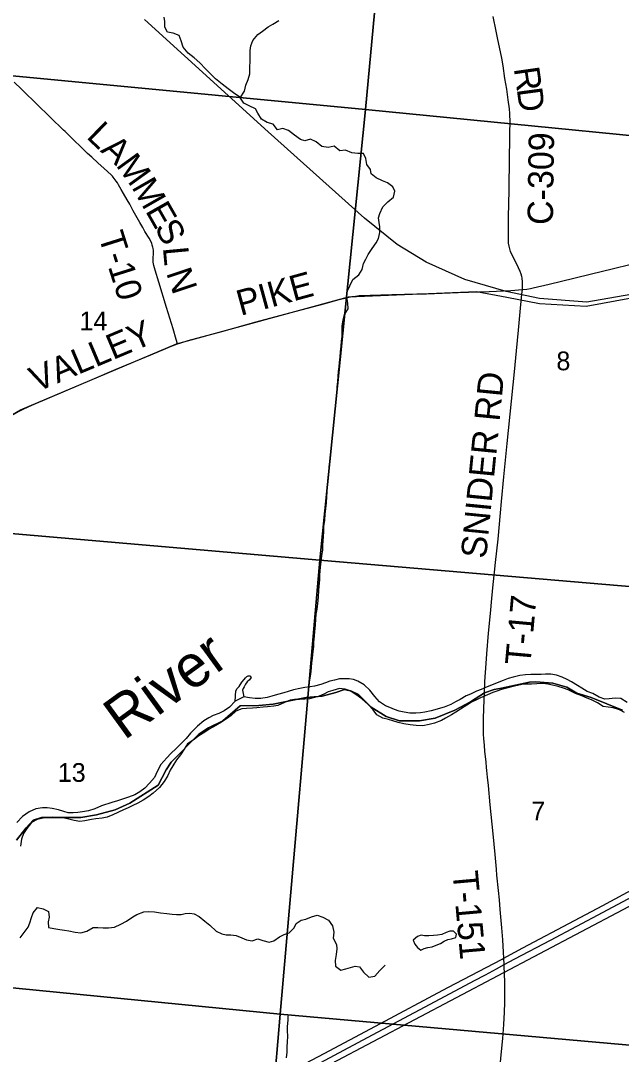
# Model space of a CAD drawing. Extents: x 0 to 1134, y 0 to 440.
# Drawn here: x 837.886 to 839.228, y 359.553 to 361.864 of the extents above; entities that cross this region are included whole.
import ezdxf

# ---------------------------------------------------------------- set-up
doc = ezdxf.new("R2010")
doc.units = 0
for name, color, linetype in [('GM_X_County_Road', 7, 'Continuous'), ('GM_X_County_Road_Text', 7, 'Continuous'), ('GM_X_Interstate_Route', 7, 'Continuous'), ('GM_X_Major_River', 7, 'Continuous'), ('GM_X_Major_River_Text', 7, 'Continuous'), ('GM_X_Minor_Lake', 7, 'Continuous'), ('GM_X_Minor_River', 7, 'Continuous'), ('GM_X_Rail_Line', 7, 'Continuous'), ('GM_X_Section', 7, 'Continuous'), ('GM_X_Section_Text', 7, 'Continuous'), ('GM_X_State_Route', 7, 'Continuous'), ('GM_X_Township', 7, 'Continuous'), ('GM_X_Township_Road', 7, 'Continuous'), ('GM_X_Township_Road_Text', 7, 'Continuous')]:
    doc.layers.add(name, color=color, linetype=linetype)

msp = doc.modelspace()

# ---------------------------------------------------------------- linework, layer by layer
at = {"layer": 'GM_X_County_Road'}
for points in [[(839.0072, 361.2627), (839.0076, 361.2683), (839.0076, 361.2795), (839.0067, 361.2887), (839.0062, 361.2917), (839.0047, 361.2976), (839.0025, 361.3033), (838.9987, 361.3117), (838.9917, 361.3255), (838.9847, 361.3394), (838.9809, 361.348), (838.9789, 361.354), (838.9775, 361.3601), (838.9765, 361.3663), (838.9759, 361.3757), (838.9758, 361.3882), (838.9764, 361.4255), (838.9774, 361.4846), (838.9778, 361.5063), (838.978, 361.5374), (838.9785, 361.5623), (838.9789, 361.5934), (838.9791, 361.6148), (838.9797, 361.6363), (838.9789, 361.6566), (838.9782, 361.667), (838.9756, 361.6873), (838.9721, 361.7105), (838.9683, 361.7349), (838.964, 361.7632), (838.961, 361.7798), (838.9516, 361.8255), (838.9484, 361.8405), (838.9416, 361.8733)], [(839.0072, 361.2627), (839.0171, 361.264), (839.0256, 361.2654), (839.031, 361.2665), (839.0673, 361.2751), (839.122, 361.2885), (839.1618, 361.2981), (839.2079, 361.3092), (839.2501, 361.3196), (839.2758, 361.3264), (839.2917, 361.3311), (839.3115, 361.3377), (839.4021, 361.3707), (839.4671, 361.3953), (839.5139, 361.4132), (839.5554, 361.4284), (839.5935, 361.4426), (839.6335, 361.4565)], [(838.2368, 361.1412), (838.2413, 361.1429), (838.2606, 361.1488), (838.3352, 361.1692), (838.4126, 361.1904), (838.4872, 361.2107), (838.5665, 361.232), (838.5978, 361.2403), (838.6137, 361.2445), (838.6264, 361.2472), (838.6339, 361.2483), (838.6426, 361.2492), (838.7152, 361.2515), (838.7714, 361.2532), (838.7926, 361.2536), (838.8637, 361.256), (838.9332, 361.2584), (838.9817, 361.2606), (839.0072, 361.2627)], [(837.4267, 360.7183), (837.4281, 360.7192), (837.4433, 360.7289), (837.555, 360.7962), (837.5841, 360.8139), (837.6054, 360.8266), (837.72, 360.8952), (837.7654, 360.9221), (837.8138, 360.9508), (837.8616, 360.9789), (837.881, 360.9899), (837.8933, 360.9961), (837.9112, 361.0043), (837.951, 361.0216), (838.0454, 361.0615), (838.0996, 361.0846), (838.177, 361.117), (838.2106, 361.131), (838.221, 361.1352), (838.2368, 361.1412)]]:
    msp.add_lwpolyline(points, dxfattribs=at)
at = {"layer": 'GM_X_Interstate_Route'}
for points in [[(838.1879, 359.3392), (838.2169, 359.3548), (838.3184, 359.4087), (838.4473, 359.4772), (838.505, 359.5077), (838.5872, 359.5516), (838.6613, 359.5909), (838.8012, 359.6654), (838.8998, 359.7181), (838.9244, 359.7313), (838.9491, 359.7445), (838.9665, 359.7538), (838.9902, 359.7664), (839.0699, 359.8084), (839.188, 359.8709), (839.2646, 359.912), (839.3361, 359.9497), (839.41, 359.9893), (839.5265, 360.0511)], [(838.4952, 359.5188), (838.5639, 359.555), (838.6792, 359.6162), (838.8409, 359.7024), (838.9618, 359.7662), (838.9657, 359.7684), (838.9726, 359.7723), (839.0082, 359.7914), (839.1235, 359.8525), (839.1866, 359.886), (839.3153, 359.9551)]]:
    msp.add_lwpolyline(points, dxfattribs=at)
at = {"layer": 'GM_X_Major_River'}
msp.add_line((838.385, 360.3526), (838.3654, 360.3424), dxfattribs=at)
for points in [[(838.3654, 360.3424), (838.367, 360.3655), (838.3698, 360.3708), (838.3745, 360.3756), (838.3804, 360.385), (838.3855, 360.3914), (838.3882, 360.3947), (838.3917, 360.3981), (838.3944, 360.3995), (838.3982, 360.3994), (838.4008, 360.3956), (838.3976, 360.3907), (838.3922, 360.3859), (838.3887, 360.3806), (838.3851, 360.3746), (838.3835, 360.3709), (838.3819, 360.3675), (838.385, 360.3526)], [(839.2412, 360.3399), (839.2269, 360.349), (839.2148, 360.3493), (839.2014, 360.3476), (839.1911, 360.3475), (839.1787, 360.3519), (839.1648, 360.3599), (839.152, 360.3643), (839.1403, 360.3718), (839.1302, 360.3781), (839.1171, 360.386), (839.1069, 360.3915), (839.096, 360.3963), (839.0836, 360.4012), (839.0711, 360.403), (839.0589, 360.4029), (839.0494, 360.4027), (839.0376, 360.4022), (839.0258, 360.4021), (839.0144, 360.4016), (839.0014, 360.3999), (838.9865, 360.3965), (838.9754, 360.3933), (838.9639, 360.389), (838.9508, 360.3839), (838.9378, 360.3785), (838.9282, 360.3745), (838.9148, 360.3691), (838.9048, 360.3652), (838.8913, 360.3586), (838.8817, 360.3543), (838.8678, 360.3466), (838.8578, 360.3411), (838.8471, 360.3356), (838.8325, 360.3295), (838.8034, 360.321), (838.7892, 360.3179), (838.7793, 360.3166), (838.769, 360.3157), (838.7557, 360.316), (838.7428, 360.3181), (838.7319, 360.3207), (838.7217, 360.3239), (838.7111, 360.3287), (838.7013, 360.3324), (838.6878, 360.341), (838.6778, 360.353), (838.666, 360.367), (838.6533, 360.379), (838.6394, 360.3877), (838.6296, 360.391), (838.6198, 360.3927), (838.6091, 360.3929), (838.5985, 360.3924), (838.5874, 360.39), (838.5771, 360.3872), (838.5671, 360.384), (838.5567, 360.38), (838.5426, 360.3761), (838.533, 360.3748), (838.5212, 360.3736), (838.5098, 360.3711), (838.4956, 360.368), (838.4834, 360.3645), (838.4738, 360.3617), (838.4596, 360.3574), (838.4474, 360.3539), (838.4367, 360.3511), (838.4225, 360.3487), (838.41, 360.349), (838.3975, 360.3504), (838.385, 360.3526)], [(839.235, 360.3172), (839.2241, 360.3232), (839.2097, 360.3277), (839.1877, 360.3305), (839.175, 360.3391), (839.1614, 360.3459), (839.1516, 360.3495), (839.1403, 360.3543), (839.126, 360.3596), (839.1098, 360.3679), (839.0993, 360.3716), (839.0868, 360.3753), (839.0747, 360.3786), (839.0637, 360.3811), (839.0531, 360.3821), (839.0398, 360.3812), (839.0276, 360.3811), (839.0162, 360.381), (839.0059, 360.3801), (838.996, 360.3776), (838.9856, 360.3752), (838.9719, 360.3721), (838.9608, 360.3685), (838.9504, 360.3653), (838.9408, 360.3621), (838.9289, 360.3567), (838.9132, 360.3502), (838.9032, 360.345), (838.8932, 360.3407), (838.8828, 360.3341), (838.8689, 360.3249), (838.8585, 360.3183), (838.8488, 360.312), (838.8357, 360.3047), (838.8261, 360.2996), (838.8104, 360.2938), (838.7985, 360.2907), (838.7844, 360.2879), (838.7699, 360.2886), (838.7567, 360.2897), (838.7426, 360.2919), (838.7298, 360.2948), (838.7177, 360.2985), (838.7079, 360.3018), (838.695, 360.3051), (838.6822, 360.3119), (838.6734, 360.3235), (838.6622, 360.3351), (838.6481, 360.3483), (838.6353, 360.3578), (838.6226, 360.3656), (838.6113, 360.3697), (838.5984, 360.3707), (838.5834, 360.3669), (838.5735, 360.3637), (838.5631, 360.3586), (838.5527, 360.3542), (838.5424, 360.351), (838.5313, 360.3479), (838.521, 360.3473), (838.5092, 360.3464), (838.4978, 360.3463), (838.4879, 360.345), (838.4752, 360.3396)], [(838.3654, 360.3424), (838.3529, 360.3293), (838.3409, 360.3212), (838.329, 360.3154), (838.3163, 360.3104), (838.3067, 360.3056), (838.2952, 360.2986), (838.2808, 360.2872), (838.2656, 360.2711), (838.2559, 360.2596), (838.2465, 360.2495), (838.2337, 360.2372), (838.2216, 360.2261), (838.2123, 360.216), (838.1994, 360.2011), (838.1907, 360.1857), (838.1847, 360.1721), (838.1741, 360.1591), (838.1636, 360.1483), (838.1524, 360.1398), (838.1408, 360.1336), (838.127, 360.1282), (838.1155, 360.1242), (838.1025, 360.1203), (838.0899, 360.1164), (838.0669, 360.1086), (838.0519, 360.1024), (838.0377, 360.0978), (838.0244, 360.0954), (838.0141, 360.0941), (838.0034, 360.0932), (837.992, 360.0931), (837.9822, 360.0963), (837.9708, 360.0996), (837.9565, 360.103), (837.9451, 360.1044), (837.9348, 360.1042), (837.9199, 360.1019), (837.9049, 360.0954), (837.8899, 360.0847), (837.8774, 360.0712)], [(838.4752, 360.3396), (838.461, 360.333), (838.4514, 360.3314), (838.4377, 360.3298), (838.4278, 360.3292), (838.4137, 360.328), (838.4038, 360.3271), (838.3905, 360.3262), (838.3802, 360.3253), (838.3671, 360.3203), (838.3567, 360.3106), (838.3458, 360.3029), (838.335, 360.2959), (838.3219, 360.2886), (838.3069, 360.2801), (838.2972, 360.2731), (838.2841, 360.265), (838.2714, 360.2558), (838.259, 360.247), (838.2511, 360.2353), (838.2432, 360.223), (838.2339, 360.2114), (838.226, 360.1982), (838.2197, 360.1885), (838.2148, 360.1768), (838.2069, 360.1633), (838.196, 360.1498), (838.1824, 360.1368), (838.1727, 360.1294), (838.16, 360.1217), (838.1476, 360.1144), (838.1365, 360.1097), (838.1261, 360.1042), (838.1161, 360.0995), (838.0923, 360.0886), (838.0796, 360.0832), (838.0682, 360.0815), (838.0537, 360.0799), (838.0441, 360.0782), (838.0292, 360.0751), (838.0185, 360.0735), (838.0057, 360.0757), (837.9939, 360.079), (837.9799, 360.0816), (837.9663, 360.083), (837.9568, 360.0832), (837.9442, 360.0827), (837.9324, 360.0807), (837.9228, 360.0782), (837.9105, 360.0713), (837.8995, 360.0582), (837.8924, 360.0466), (837.888, 360.0341), (837.8853, 360.0186)]]:
    msp.add_lwpolyline(points, dxfattribs=at)
at = {"layer": 'GM_X_Minor_Lake'}
for points in [[(838.8555, 359.8263), (838.8531, 359.8287), (838.8448, 359.8288), (838.8368, 359.8255), (838.8272, 359.8214), (838.8173, 359.8196), (838.8082, 359.819), (838.7979, 359.8184), (838.7884, 359.8181), (838.7809, 359.8193), (838.7725, 359.8164), (838.7629, 359.8085)], [(838.7629, 359.8085), (838.7669, 359.7997), (838.7729, 359.7921), (838.7801, 359.7863), (838.7877, 359.7896), (838.7961, 359.7918), (838.8052, 359.7936), (838.8148, 359.7973), (838.8239, 359.8013), (838.832, 359.8066), (838.8404, 359.8103), (838.8488, 359.8117), (838.8583, 359.8142), (838.8599, 359.8218), (838.8555, 359.8263)]]:
    msp.add_lwpolyline(points, dxfattribs=at)
at = {"layer": 'GM_X_Minor_River'}
for points in [[(838.652, 361.5672), (838.6398, 361.567), (838.6258, 361.5683), (838.6118, 361.5741), (838.5989, 361.5732), (838.5864, 361.5832), (838.5731, 361.5803), (838.5587, 361.5824), (838.5467, 361.5928), (838.5338, 361.599), (838.5213, 361.5953), (838.5114, 361.5985), (838.4979, 361.6081), (838.4843, 361.6185), (838.4715, 361.6229), (838.4596, 361.6196), (838.4499, 361.6322), (838.4371, 361.6362), (838.4242, 361.6439), (838.416, 361.6569), (838.4108, 361.6665), (838.3969, 361.6735), (838.3844, 361.6793), (838.3758, 361.6927), (838.3619, 361.7027), (838.3495, 361.7116), (838.3363, 361.722), (838.3216, 361.7336), (838.3096, 361.7455), (838.2987, 361.7563), (838.2864, 361.7693), (838.274, 361.7805), (838.2601, 361.7916), (838.2488, 361.8043), (838.2448, 361.8188), (838.2404, 361.8306), (838.2268, 361.8357), (838.2143, 361.8385), (838.208, 361.8496), (838.2081, 361.8621), (838.2067, 361.872)], [(838.3766, 361.6915), (838.3859, 361.7063), (838.3895, 361.7195), (838.3946, 361.7323), (838.3981, 361.7448), (838.3979, 361.7589), (838.3985, 361.7744), (838.399, 361.7866), (838.3988, 361.7972), (838.4, 361.8075), (838.4051, 361.8195), (838.4159, 361.8331), (838.4263, 361.8402), (838.4393, 361.8499), (838.4493, 361.8562), (838.4627, 361.8644)], [(838.5309, 360.3746), (838.5318, 360.3849), (838.5339, 360.3985), (838.5348, 360.4088), (838.5365, 360.4285), (838.5382, 360.4391), (838.5399, 360.4535), (838.5411, 360.4649), (838.5413, 360.4747), (838.5426, 360.488), (838.5435, 360.4983), (838.5448, 360.5123), (838.5453, 360.5259), (838.5466, 360.5369), (838.5486, 360.5487), (838.5499, 360.5601), (838.5512, 360.576), (838.5522, 360.5896), (838.5534, 360.5995), (838.5544, 360.6143), (838.5545, 360.6245), (838.5554, 360.6344), (838.5571, 360.6488), (838.558, 360.6591), (838.5588, 360.6685), (838.5609, 360.6803), (838.5614, 360.6913), (838.5623, 360.7008), (838.5628, 360.7106), (838.5633, 360.722), (838.5638, 360.7334), (838.5659, 360.7474), (838.5664, 360.7611), (838.5677, 360.7732), (838.5694, 360.7857), (838.5703, 360.8001), (838.5708, 360.8096), (838.5714, 360.8218), (838.5723, 360.8331), (838.5735, 360.8441), (838.5752, 360.8563), (838.5757, 360.8665), (838.577, 360.8775), (838.5779, 360.8878), (838.5799, 360.8987), (838.5808, 360.909), (838.5813, 360.9196), (838.5846, 360.9439), (838.5852, 360.9556), (838.586, 360.9651), (838.587, 360.9791), (838.5895, 360.9981), (838.5912, 361.0102), (838.5917, 361.0208), (838.593, 361.0337), (838.5935, 361.0455), (838.5948, 361.0573), (838.5957, 361.0686), (838.5966, 361.0796), (838.5975, 361.0899), (838.5987, 361.0997), (838.6, 361.1126), (838.6009, 361.1236), (838.6022, 361.1365), (838.6031, 361.1475), (838.6044, 361.1578), (838.6047, 361.1809), (838.6067, 361.1949), (838.6095, 361.2067), (838.6181, 361.2199), (838.6174, 361.2324), (838.6146, 361.245), (838.6155, 361.2586), (838.6217, 361.2714), (838.6284, 361.2854), (838.6418, 361.2955), (838.6488, 361.308), (838.6523, 361.3212), (838.657, 361.331), (838.6625, 361.3412), (838.6714, 361.3544), (838.6806, 361.3672), (838.6857, 361.377), (838.6889, 361.3902), (838.6883, 361.4032), (838.6869, 361.413), (838.6855, 361.4229), (838.6883, 361.4328), (838.6953, 361.4475), (838.7068, 361.4588), (838.7191, 361.4696), (838.722, 361.4829), (838.7175, 361.4924), (838.7055, 361.5017), (838.6945, 361.506), (838.6801, 361.5122), (838.6696, 361.5215), (838.6675, 361.5313), (838.6593, 361.5425), (838.6575, 361.5558), (838.652, 361.5672)], [(837.8847, 359.8135), (837.8936, 359.8259), (837.9029, 359.8372), (837.9068, 359.847), (837.9104, 359.8595), (837.9139, 359.8693), (837.9239, 359.8814), (837.936, 359.8782), (837.9485, 359.8724), (837.9495, 359.8598), (837.9471, 359.8496), (837.9484, 359.8371), (837.9602, 359.8343), (837.9735, 359.8326), (837.9837, 359.8306), (837.9936, 359.8297), (838.008, 359.8265), (838.0205, 359.8252), (838.0338, 359.8285), (838.048, 359.837), (838.0586, 359.8369), (838.0704, 359.8364), (838.0825, 359.8359), (838.0954, 359.8372), (838.1096, 359.8439), (838.1226, 359.8506), (838.1364, 359.861), (838.1459, 359.8655), (838.1612, 359.8718), (838.1711, 359.8728), (838.1851, 359.8715), (838.1984, 359.8698), (838.2124, 359.8681), (838.2246, 359.8668), (838.2344, 359.8656), (838.2443, 359.8655), (838.2538, 359.868), (838.2641, 359.8687), (838.2736, 359.867), (838.2845, 359.8616), (838.2973, 359.8512), (838.309, 359.8419), (838.3225, 359.8289), (838.3357, 359.8223), (838.3452, 359.8202), (838.3558, 359.8201), (838.3672, 359.8192), (838.3804, 359.8134), (838.3906, 359.8091), (838.4031, 359.807), (838.4161, 359.8111), (838.4271, 359.8075), (838.4415, 359.8043), (838.4518, 359.8068), (838.4644, 359.8158), (838.4751, 359.8214), (838.4858, 359.8251), (838.4969, 359.8359), (838.502, 359.8457), (838.5131, 359.8532), (838.5234, 359.8557), (838.536, 359.8605), (838.5489, 359.8642), (838.5614, 359.8602), (838.5739, 359.8529), (838.5825, 359.8406), (838.5861, 359.8262), (838.5844, 359.8129), (838.5914, 359.7991), (838.5925, 359.7893), (838.5908, 359.7764), (838.5891, 359.7631), (838.5893, 359.7502), (838.6018, 359.7417), (838.6128, 359.7442), (838.6231, 359.7475), (838.6338, 359.7504), (838.6432, 359.7488), (838.6518, 359.7369), (838.6642, 359.7258), (838.6772, 359.7283), (838.6883, 359.7403), (838.7003, 359.7527)], [(838.4801, 359.5451), (838.4818, 359.5584), (838.4816, 359.5705), (838.4824, 359.5807), (838.483, 359.5936), (838.4824, 359.6061), (838.4825, 359.6156), (838.4838, 359.63), (838.4839, 359.6392)]]:
    msp.add_lwpolyline(points, dxfattribs=at)
at = {"layer": 'GM_X_Rail_Line'}
for points in [[(841.7289, 361.7267), (841.636, 361.7122), (841.1421, 361.6188), (840.658, 361.5251), (840.1995, 361.4383), (839.8708, 361.3715), (839.4959, 361.2977), (839.3695, 361.2741), (839.2837, 361.2579), (839.1515, 361.2347), (839.0452, 361.2426), (838.9712, 361.2584), (838.8788, 361.2852), (838.7922, 361.3241), (838.7273, 361.3639), (838.6544, 361.4226), (838.4388, 361.6154), (838.1628, 361.8666)], [(836.2484, 359.8987), (836.4737, 360.0545), (836.8961, 360.3143), (837.1477, 360.5217), (837.2503, 360.5989), (837.3703, 360.682), (837.4559, 360.737), (837.6488, 360.8541), (837.8041, 360.9469), (837.8854, 360.994), (838.2343, 361.1415), (838.6187, 361.2463), (838.9046, 361.2586), (838.9722, 361.246), (839.0457, 361.2318), (839.1496, 361.2259), (839.2509, 361.2446), (839.3511, 361.2632), (839.494, 361.2889), (839.8268, 361.3583), (841.1445, 361.6094), (841.7312, 361.712), (841.7847, 361.7229)], [(837.4519, 358.9594), (838.5805, 359.5329), (839.8845, 360.2211), (840.0594, 360.3089), (840.4072, 360.496), (840.567, 360.6027), (840.7229, 360.7078)]]:
    msp.add_lwpolyline(points, dxfattribs=at)
at = {"layer": 'GM_X_Section'}
for points in [[(837.7459, 362.7561), (838.749, 362.6588), (838.6563, 361.665), (837.6483, 361.7613)], [(838.749, 362.6588), (839.7438, 362.5638), (839.6405, 361.5684), (838.6563, 361.665)], [(837.6483, 361.7613), (838.6563, 361.665), (838.5547, 360.6582), (837.5447, 360.7451)], [(839.6405, 361.5684), (839.544, 360.574), (838.5547, 360.6582), (838.6563, 361.665)], [(837.5447, 360.7451), (838.5547, 360.6582), (838.4659, 359.6429), (837.5184, 359.736), (837.4412, 359.7425)], [(838.5547, 360.6582), (839.544, 360.574), (839.4487, 359.5561), (838.4659, 359.6429)], [(837.5184, 359.736), (838.4659, 359.6429), (838.3822, 358.6657), (837.4241, 358.7547)], [(839.4487, 359.5561), (839.4699, 359.5539), (839.3675, 358.5672), (838.3822, 358.6657), (838.4659, 359.6429)]]:
    msp.add_lwpolyline(points, close=True, dxfattribs=at)
at = {"layer": 'GM_X_State_Route'}
msp.add_lwpolyline([(838.1879, 359.3392), (838.2169, 359.3548), (838.3184, 359.4087), (838.4473, 359.4772), (838.505, 359.5077), (838.5872, 359.5516), (838.6613, 359.5909), (838.8012, 359.6654), (838.8998, 359.7181), (838.9244, 359.7313), (838.9491, 359.7445), (838.9665, 359.7538), (838.9902, 359.7664), (839.0699, 359.8084), (839.188, 359.8709), (839.2646, 359.912), (839.3361, 359.9497), (839.41, 359.9893), (839.5265, 360.0511)], dxfattribs=at)
at = {"layer": 'GM_X_Township'}
for points in [[(837.8767, 360.0323), (837.8983, 360.0597), (837.9141, 360.077), (837.9329, 360.0828), (838.0207, 360.0828), (838.0553, 360.0885), (838.0971, 360.1001), (838.1302, 360.1145), (838.1936, 360.1548), (838.2109, 360.1894), (838.2224, 360.2067), (838.2844, 360.2686), (838.306, 360.283), (838.3377, 360.2989), (838.3766, 360.332), (838.4184, 360.3334), (838.4501, 360.3363), (838.5242, 360.3506), (838.5595, 360.3542), (838.5902, 360.3619), (838.6099, 360.3685), (838.6253, 360.3652), (838.6406, 360.3575), (838.6691, 360.3291), (838.703, 360.3083), (838.7326, 360.2984), (838.7775, 360.2984), (838.8126, 360.305), (838.8564, 360.3225), (838.8915, 360.3411), (838.9223, 360.3617), (838.9442, 360.3686), (838.9605, 360.3718), (839.0229, 360.385), (839.0372, 360.3861), (839.0755, 360.3828), (839.1062, 360.374), (839.1292, 360.3609), (839.161, 360.351), (839.2311, 360.3225)], [(839.2311, 360.3225), (839.161, 360.351), (839.1292, 360.3609), (839.1062, 360.374), (839.0755, 360.3828), (839.0372, 360.3861), (839.0229, 360.385), (838.9605, 360.3718), (838.9442, 360.3686), (838.9223, 360.3617), (838.8915, 360.3411), (838.8564, 360.3225), (838.8126, 360.305), (838.7775, 360.2984), (838.7326, 360.2984), (838.703, 360.3083), (838.6691, 360.3291), (838.6406, 360.3575), (838.6253, 360.3652), (838.6099, 360.3685), (838.5902, 360.3619), (838.5595, 360.3542), (838.5242, 360.3506), (838.4501, 360.3363), (838.4184, 360.3334), (838.3766, 360.332), (838.3377, 360.2989), (838.306, 360.283), (838.2844, 360.2686), (838.2224, 360.2067), (838.2109, 360.1894), (838.1936, 360.1548), (838.1302, 360.1145), (838.0971, 360.1001), (838.0553, 360.0885), (838.0207, 360.0828), (837.9329, 360.0828), (837.9141, 360.077), (837.8983, 360.0597), (837.8767, 360.0323)]]:
    msp.add_lwpolyline(points, dxfattribs=at)
at = {"layer": 'GM_X_Township_Road'}
for points in [[(838.2368, 361.1412), (838.2337, 361.1514), (838.2264, 361.1751), (838.2116, 361.2226), (838.1945, 361.2792), (838.1862, 361.3059), (838.1833, 361.3165), (838.1822, 361.3239), (838.182, 361.3287), (838.1823, 361.3341), (838.1827, 361.3424), (838.1825, 361.3502), (838.1819, 361.3545), (838.1813, 361.3579), (838.1802, 361.3622), (838.1788, 361.3662), (838.1728, 361.3777), (838.1637, 361.3928), (838.1588, 361.4019), (838.1524, 361.4128), (838.1437, 361.4284), (838.1376, 361.4391), (838.1296, 361.4536), (838.1238, 361.4636), (838.1158, 361.4779), (838.1105, 361.4868), (838.1046, 361.4969), (838.102, 361.5015), (838.0997, 361.5051), (838.0974, 361.5084), (838.0929, 361.5142), (838.091, 361.5163), (838.0883, 361.5191), (838.0725, 361.5335), (838.0586, 361.5459), (838.0448, 361.5584), (838.0357, 361.5669), (838.0226, 361.5797), (838.0027, 361.599), (837.9853, 361.6158), (837.9819, 361.619), (837.9775, 361.6233), (837.9743, 361.6263), (837.9602, 361.6399), (837.954, 361.6459), (837.9442, 361.6555), (837.929, 361.6702), (837.9231, 361.6762), (837.9168, 361.6824), (837.8968, 361.7018), (837.888, 361.7106), (837.8715, 361.7265)], [(838.9225, 360.3611), (838.9235, 360.3868), (838.9259, 360.4271), (838.9275, 360.4488), (838.9318, 360.4951), (838.9359, 360.5384), (838.9391, 360.5724), (838.9422, 360.6033), (838.9452, 360.6311), (838.9474, 360.6527), (838.9529, 360.7052), (838.9581, 360.7639), (838.9604, 360.7887), (838.9656, 360.8443), (838.9731, 360.9185), (838.9894, 361.0791), (838.994, 361.1255), (838.9986, 361.1718), (839.0032, 361.2213), (839.0058, 361.2522), (839.0072, 361.2627)], [(838.9491, 359.9675), (838.9463, 360), (838.9417, 360.0462), (838.9396, 360.0678), (838.9352, 360.111), (838.9312, 360.1542), (838.9293, 360.1727), (838.9278, 360.1881), (838.9272, 360.1942), (838.926, 360.2066), (838.9236, 360.2312), (838.9225, 360.2435), (838.9213, 360.259), (838.9206, 360.2683), (838.9202, 360.2775), (838.9199, 360.2868), (838.92, 360.3023), (838.9209, 360.3271), (838.9225, 360.3611)], [(838.9639, 359.5988), (838.9656, 359.6197), (838.9673, 359.6476), (838.9681, 359.6693), (838.9682, 359.6909), (838.9677, 359.7157), (838.9666, 359.7506), (838.9665, 359.7538), (838.9657, 359.7684), (838.9651, 359.7814), (838.9632, 359.8091), (838.9612, 359.8357), (838.9577, 359.8767), (838.9558, 359.8983), (838.9538, 359.9198), (838.9504, 359.9537), (838.9491, 359.9675)], [(838.896, 358.8314), (838.8964, 358.8344), (838.8981, 358.8498), (838.8994, 358.8621), (838.9014, 358.8837), (838.9079, 358.958), (838.9114, 358.9982), (838.914, 359.0291), (838.9194, 359.0909), (838.9243, 359.1497), (838.9348, 359.2703), (838.9387, 359.3167), (838.9444, 359.3817), (838.9542, 359.4961), (838.9596, 359.5518), (838.9632, 359.5888), (838.9639, 359.5988)]]:
    msp.add_lwpolyline(points, dxfattribs=at)

# ---------------------------------------------------------------- texts
at = {"layer": 'GM_X_County_Road_Text'}
for s, height, rotation, p in [('R', 0.0568, 278.1969, (838.9878, 361.7572)), ('D', 0.0568, 277.6507, (838.9945, 361.7111)), ('C-309', 0.05682, 89.1905, (839.0753, 361.407)), ('PIKE', 0.05682, 15.3088, (838.3774, 361.2039)), ('VALLEY', 0.05682, 22.8831, (837.9211, 361.0328))]:
    msp.add_text(s, height=height, rotation=rotation, dxfattribs=at).set_placement(p)
at = {"layer": 'GM_X_Major_River_Text'}
msp.add_text('River', height=0.09469, rotation=35.998, dxfattribs=at).set_placement((838.117, 360.2538))
at = {"layer": 'GM_X_Section_Text'}
for s, height, p in [('14', 0.04186, (838.0174, 361.1718)), ('8', 0.0419, (839.0832, 361.0824)), ('13', 0.04186, (837.969, 360.1624)), ('7', 0.0419, (839.027, 360.0762))]:
    msp.add_text(s, height=height, rotation=0, dxfattribs=at).set_placement(p)
at = {"layer": 'GM_X_Township_Road_Text'}
for s, height, rotation, p in [('L', 0.0568, 315.9198, (838.0309, 361.6029)), ('A', 0.0568, 317.5126, (838.0626, 361.5722)), ('M', 0.0568, 305.9442, (838.0975, 361.5407)), ('M', 0.0568, 299.7984, (838.1328, 361.4921)), ('E', 0.0568, 299.6859, (838.1635, 361.4386)), ('S', 0.0568, 297.0825, (838.1842, 361.4023)), ('T-10', 0.05682, 287.5263, (838.0591, 361.3828)), ('L', 0.0568, 275.3735, (838.2037, 361.3565)), ('N', 0.0568, 288.4749, (838.2106, 361.3003)), ('SNIDER RD', 0.05682, 84.4057, (838.926, 360.6602)), ('T-17', 0.05682, 84.8436, (839.0248, 360.4214)), ('T-151', 0.05682, 275.1273, (838.8509, 359.9611))]:
    msp.add_text(s, height=height, rotation=rotation, dxfattribs=at).set_placement(p)

doc.saveas('drawing.dxf')
